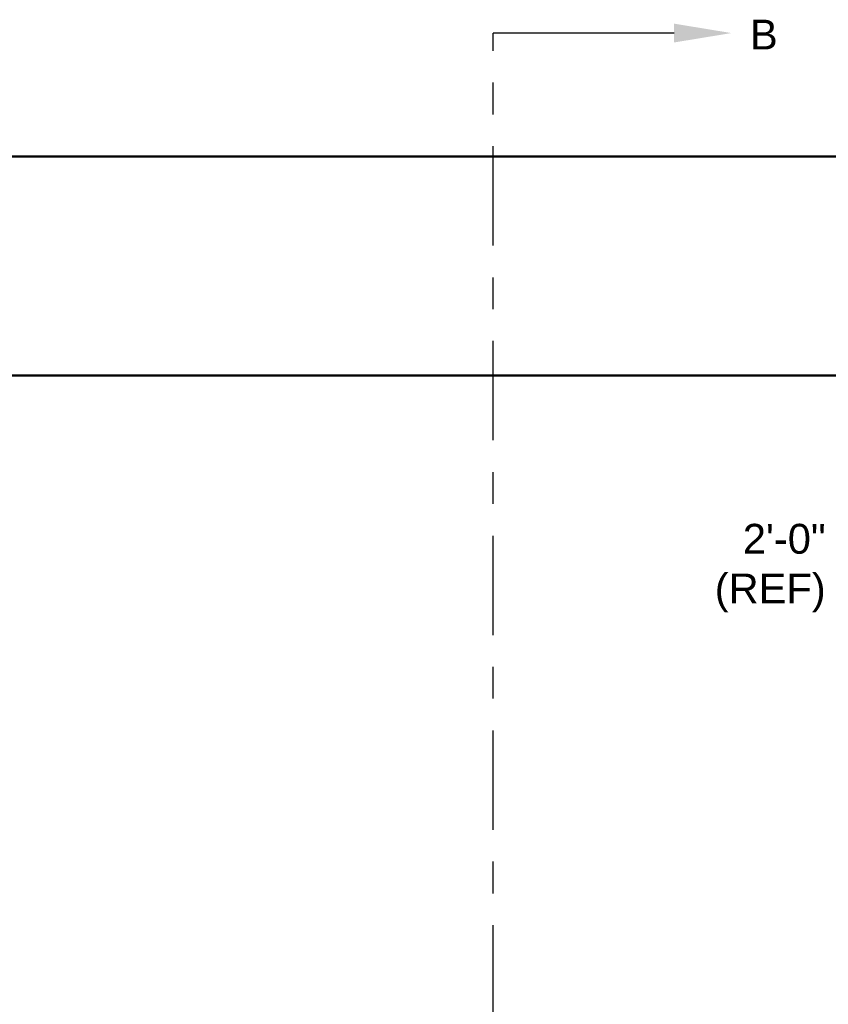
# Model space of a CAD drawing. Header units: inches. Extents: x 170 to 312, y 215 to 248.
# Tile 447 of 529: x 277.23 to 279.77, y 222.26 to 225.36. Entities that reach past the tile are written whole.
import ezdxf
from ezdxf import colors
from ezdxf.entities.mleader import LeaderData, LeaderLine
from ezdxf.math import Vec2, Vec3

# ---------------------------------------------------------------- set-up
doc = ezdxf.new("R2010")
doc.units = ezdxf.units.IN
doc.header["$LTSCALE"] = 0.25
doc.header["$MEASUREMENT"] = 0
doc.linetypes.add('CENTER', pattern=[2, 1.25, -0.25, 0.25, -0.25])
for name, color, linetype in [('ANNOTATIONS', 1, 'Continuous'), ('MOTOR RH', 7, 'Continuous'), ('SECTION CUTS', 6, 'CENTER')]:
    doc.layers.add(name, color=color, linetype=linetype)
doc.styles.add('ARIAL', font='arial.ttf', dxfattribs={"height": 0.09375})
doc.styles.get("Standard").update_dxf_attribs({"font": 'romans.shx'})

msp = doc.modelspace()

# ---------------------------------------------------------------- linework, layer by layer
at = {"layer": 'MOTOR RH'}
for p, q in [((280.25496, 224.92951), (274.48933, 224.92951)), ((274.48933, 224.92804), (280.25496, 224.92804)), ((280.25496, 224.24054), (274.48933, 224.24054)), ((274.48933, 224.23906), (280.25496, 224.23906))]:
    msp.add_line(p, q, dxfattribs=at)
at = {"layer": 'SECTION CUTS'}
msp.add_line((278.71684, 220.36096), (278.71684, 225.31682), dxfattribs=at)

# ---------------------------------------------------------------- texts
at = {"layer": 'ANNOTATIONS', "insert": (279.76313, 223.63396), "char_height": 0.09375, "attachment_point": 6, "style": 'ARIAL'}
msp.add_mtext('2\'-0"\\P(REF)', dxfattribs=at)
at = {"layer": 'SECTION CUTS', "style": 'ARIAL'}
msp.add_text('B', height=0.09375, dxfattribs=at).set_placement((279.52487, 225.26513))

# ---------------------------------------------------------------- leaders
at = {"layer": 'SECTION CUTS'}
ml = msp.add_multileader_mtext('Standard', dxfattribs=at)
ml.set_content('', color=256)
ml.set_leader_properties()
ml.build(insert=Vec2(0, 0))
ml.multileader.update_dxf_attribs({"dogleg_length": 0, "arrow_head_size": 0.18})
ctx = ml.context
ctx.base_point, ctx.char_height, ctx.arrow_head_size, ctx.landing_gap_size, ctx.plane_origin, ctx.plane_x_axis, ctx.plane_y_axis = Vec3(278.71684, 225.31682), 0.18, 0.18, 0, Vec3(279.46637, 225.31682), Vec3(0, 1), Vec3(-1, 0)
notes = []
notes.append((ctx, [(0, (1, 1, 0), (278.71684, 225.31682), (1, 0), 0, [(0, [(279.46637, 225.31682)], 0, [])])]))
ctx.mtext.insert, ctx.mtext.text_direction, ctx.mtext.rotation, ctx.mtext.flow_direction = Vec3(278.62684, 225.31682), Vec3(0, 1), 1.5707963, 5
for ctx, leaders in notes:
    for number, flags, end, landing, length, lines in leaders:
        leader = LeaderData()
        leader.index, (leader.has_last_leader_line, leader.has_dogleg_vector, leader.attachment_direction) = number, flags
        leader.last_leader_point, leader.dogleg_vector, leader.dogleg_length = Vec3(end), Vec3(landing), length
        for number, points, colour, breaks in lines:
            line = LeaderLine()
            line.index, line.vertices, line.color, line.breaks = number, Vec3.list(points), colors.encode_raw_color(colour), breaks
            leader.lines.append(line)
        ctx.leaders.append(leader)

doc.saveas('drawing.dxf')
